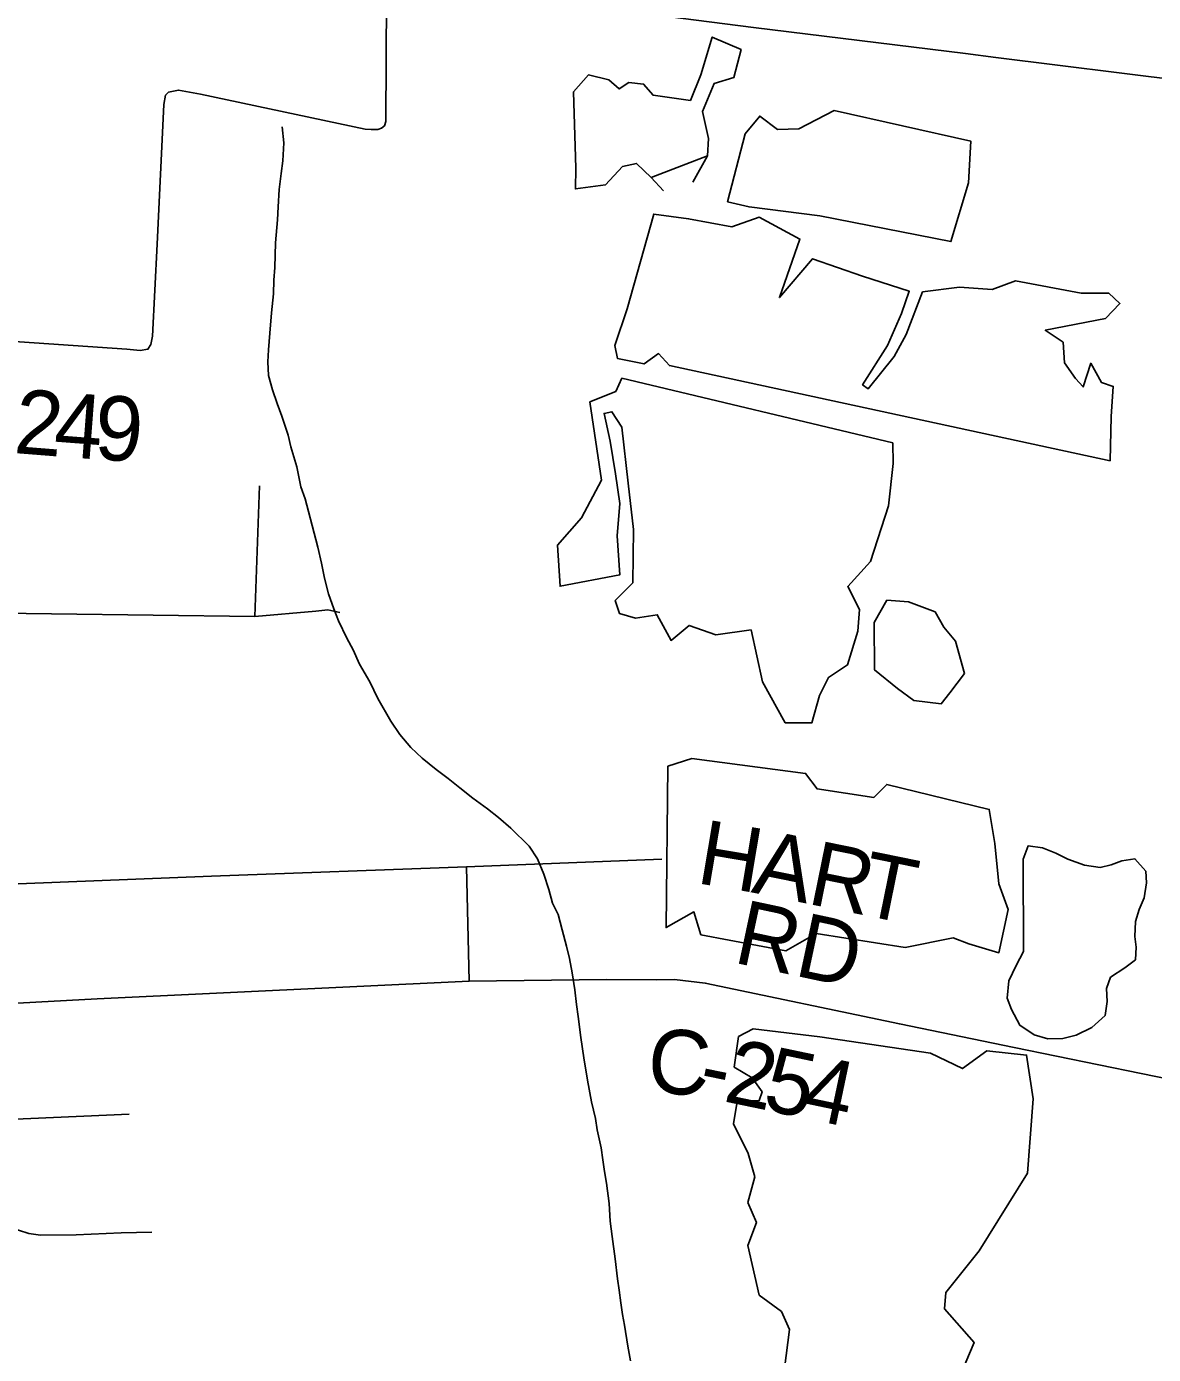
# Model space of a CAD drawing. Extents: x 114843 to 284848, y 317643 to 566895.
# Drawn here: x 196197 to 201446, y 371355 to 377544 of the extents above; entities that cross this region are included whole.
import ezdxf

# ---------------------------------------------------------------- set-up
doc = ezdxf.new("R2010")
doc.units = 0
for name, color, linetype in [('GM_X_County_Road', 7, 'Continuous'), ('GM_X_County_Road_Text', 7, 'Continuous'), ('GM_X_Minor_Lake', 7, 'Continuous'), ('GM_X_Minor_River', 7, 'Continuous'), ('GM_X_Township_Road', 7, 'Continuous')]:
    doc.layers.add(name, color=color, linetype=linetype)

msp = doc.modelspace()

# ---------------------------------------------------------------- linework, layer by layer
at = {"layer": 'GM_X_County_Road'}
for p, q in [((200712.4, 377400.1), (202177.9, 377215.9)), ((200797.5, 372786.3), (201620.6, 372617.5))]:
    msp.add_line(p, q, dxfattribs=at)
for points in [[(197932, 377751.5), (199582.9, 377539.4), (200571.1, 377417.8), (200712.4, 377400.1)], [(195435.9, 376124.6), (196663.3, 376040.6), (196725.5, 376034.3), (196761.7, 376040.2), (196775.8, 376062.3), (196784, 376100.6), (196805.3, 376529.2), (196835.3, 377181.1), (196843.5, 377223.4), (196857.6, 377237.4), (196903.8, 377247.4), (197006.2, 377228.9), (197773.3, 377065.7), (197801.4, 377063.6), (197833.6, 377063.5), (197849.6, 377069.5), (197863.7, 377081.5), (197869.8, 377101.6), (197873.5, 377679.2)], [(195380.4, 372951.1), (196525.7, 373012.3), (198259, 373094.7)], [(198259, 373094.7), (198898.2, 373102.3), (199132.4, 373101.3), (199214.5, 373102.9), (199358.5, 373086.3), (200262.5, 372896), (200797.5, 372786.3)]]:
    msp.add_lwpolyline(points, dxfattribs=at)
at = {"layer": 'GM_X_Minor_Lake'}
for p, q in [((201245.2, 375519.4), (201248.9, 375726)), ((200469.2, 374744.8), (200429, 374816.9)), ((199296.3, 374133.4), (199184.2, 374097)), ((199580.8, 372873), (199512.7, 372836.7))]:
    msp.add_line(p, q, dxfattribs=at)
for points in [[(199368, 376941.4), (199373.9, 377021.6), (199345.7, 377147.9), (199399.5, 377278.5), (199491.6, 377306.8), (199525.5, 377437.3), (199391.2, 377495.1), (199337.4, 377318.4), (199289.5, 377199.9), (199115.2, 377223.4), (199071, 377275.4), (199002.9, 377283.2), (198956.9, 377253), (198908.7, 377294.9), (198814.5, 377318.7), (198744.6, 377240.2), (198755.1, 376883.3), (198753.3, 376787), (198893.5, 376805.5), (198973.4, 376892), (199037.5, 376906.3), (199105.7, 376840.3)], [(199300.1, 376818.8), (199368, 376941.4), (199373.9, 377021.6), (199345.7, 377147.9), (199399.5, 377278.5), (199491.6, 377306.8), (199525.5, 377437.3), (199391.2, 377495.1), (199337.4, 377318.4), (199289.5, 377199.9), (199115.2, 377223.4), (199071, 377275.4), (199002.9, 377283.2), (198956.9, 377253), (198908.7, 377294.9), (198814.5, 377318.7), (198744.6, 377240.2), (198755.1, 376883.3), (198753.3, 376787), (198893.5, 376805.5), (198973.4, 376892), (199037.5, 376906.3), (199105.7, 376840.3), (199163.9, 376778.3)], [(199794.5, 377067.1), (199694.3, 377064.8), (199612.1, 377126.7), (199544.1, 377044.3), (199462.5, 376727.1), (199562.7, 376703.4), (199891.3, 376662.3), (200502.4, 376541.9), (200584.1, 376815), (200595.9, 377009.5), (199958.6, 377151.9)], [(199958.6, 377151.9), (199794.5, 377067.1)], [(199105.7, 376840.3), (199368, 376941.4)], [(201248.9, 375726), (201258.7, 375866.4), (201204.6, 375884.3), (201154.4, 375974.4), (201118.5, 375864), (201082.4, 375904), (201032.2, 375976), (201026, 376072.3), (200941.8, 376128.2), (201222.1, 376183.2), (201290.1, 376253.6), (201238, 376301.6), (201109.8, 376301.2), (200803.2, 376358.4), (200695.1, 376317.9), (200542.8, 376329.4), (200370.6, 376306.8), (200294.8, 376108), (200238.9, 376005.6), (200116.9, 375854.8), (200090.8, 375874.7), (200206.7, 376057.6), (200272.6, 376206.2), (200308.5, 376310.6), (200090, 376380.1), (199857.5, 376461.6), (199703.6, 376280.6), (199799.3, 376553.7), (199608.8, 376655.4), (199482.7, 376610.8), (199280.3, 376648.3), (199118, 376669.8), (198994.5, 376228.2), (198936.7, 376057.5), (198948.8, 375997.4), (199073.1, 375971.7), (199141.1, 376020.1), (199191.2, 375964.1), (201245.2, 375519.4)], [(198969, 375905.2), (198941, 375843), (198820.9, 375794.5), (198875.6, 375429.6), (198781.7, 375254.8), (198669.7, 375126.1), (198682.1, 374935.6), (198960.4, 374988.7), (198948.1, 375171.1), (198959.9, 375321.6), (198939.6, 375459.9), (198915.4, 375612.2), (198887.1, 375740.5), (198923.2, 375748.6), (198969.3, 375676.6), (198999.8, 375416), (199024.2, 375199.5), (199020.6, 374950.8), (198938.6, 374868.3), (198958.7, 374808.2), (199032.9, 374786.4), (199135, 374802.7), (199199.3, 374682.6), (199283.3, 374753.1), (199407.6, 374709.3), (199571.8, 374731.9), (199624.3, 374489.4), (199730.7, 374299.3), (199854.9, 374299.6), (199890.8, 374426.1), (199932.7, 374510.5), (200020.8, 374568.9), (200068.6, 374725.5), (200076.4, 374827.8), (200022.2, 374933.9), (200128.2, 375050.6), (200211.9, 375309.5), (200233.6, 375508.2), (200231.5, 375604.4)], [(200231.5, 375604.4), (198969, 375905.2)], [(200429, 374816.9), (200304.8, 374862.6), (200204.6, 374870.3), (200144.6, 374765.8), (200147, 374545.2), (200253.3, 374459.4), (200329.5, 374403.4), (200457.8, 374387.8), (200497.7, 374438.1), (200565.7, 374528.5), (200523.4, 374678.8), (200469.2, 374744.8)], [(199184.2, 374097), (199175.4, 373345), (199305.5, 373417.6), (199337.7, 373311.4), (199734.4, 373236.4), (199874.5, 373317.1), (200289.3, 373252.3), (200513.6, 373297.1), (200585.7, 373269.3), (200726, 373227.6), (200769.8, 373428.3), (200725.5, 373548.4), (200707.2, 373736.9), (200680.9, 373895.2), (200203.9, 374012), (200143.9, 373951.6), (199879.5, 373990.9), (199825.3, 374062.9), (199296.3, 374133.4)], [(200840.6, 373233.9), (200806.2, 373168), (200771.7, 373096), (200765.2, 373015.9), (200784.9, 372963.6), (200824.4, 372889.2), (200890.2, 372844.7), (200954.1, 372826.2), (201024.1, 372827.8), (201086.2, 372843.4), (201158.5, 372879), (201220.9, 372934.8), (201231.3, 373000.9), (201227.7, 373061), (201246.1, 373113.1), (201312.4, 373156.7), (201362.6, 373194.5), (201365, 373252.6), (201359.3, 373302.8), (201361.8, 373373), (201380.2, 373429), (201402.5, 373483), (201413, 373553.1), (201411.3, 373607.2), (201359.7, 373665.7), (201299.6, 373656.1), (201249.4, 373636.3), (201197.3, 373624.6), (201125.4, 373635.1), (201047.5, 373663.7), (200991.7, 373692.1), (200929.8, 373716.6), (200861.8, 373725), (200839.4, 373663)], [(200839.4, 373663), (200840.6, 373233.9)], [(200521, 371197.7), (200610.8, 371410.6), (200472.3, 371568.5), (200478.2, 371644.7), (200634.1, 371837.7), (200859.9, 372199.4), (200885.4, 372546.3), (200855, 372750.8), (200670.7, 372770.2), (200556.6, 372687.7), (200408.3, 372759.4), (199891.3, 372835.9), (199580.8, 372873)], [(199512.7, 372836.7), (199492.9, 372694.3), (199577.1, 372644.4), (199623.3, 372578.4), (199609.4, 372538.2), (199507.2, 372533.9), (199489.4, 372429.6), (199557.7, 372291.4), (199589.9, 372183.3), (199556.1, 372062.8), (199596.3, 371970.7), (199556.4, 371862.3), (199608.8, 371631.9), (199713.1, 371556.1), (199751.3, 371472), (199727.6, 371289.4)]]:
    msp.add_lwpolyline(points, dxfattribs=at)
at = {"layer": 'GM_X_Minor_River'}
msp.add_lwpolyline([(197387.8, 377075.8), (197395.4, 377001.5), (197390.8, 376917.3), (197382.4, 376859.2), (197373.9, 376785.1), (197369.4, 376702.9), (197365, 376642.8), (197356.3, 376536.5), (197353.5, 376420.3), (197349.2, 376362.1), (197346.8, 376298), (197338.2, 376209.8), (197329.6, 376115.6), (197323.1, 376037.4), (197320.7, 375981.3), (197324.3, 375917.1), (197341.9, 375850.8), (197363.5, 375786.5), (197385.1, 375728.2), (197414.5, 375639.8), (197428.2, 375585.6), (197455.6, 375491.2), (197475, 375398.8), (197494.6, 375342.5), (197510.3, 375284.3), (197527.8, 375218), (197553.2, 375117.6), (197570.7, 375043.3), (197584.3, 374973), (197603.8, 374900.7), (197627.4, 374830.4), (197649, 374774.1), (197688.5, 374693.6), (197718.2, 374639.3), (197747.8, 374573), (197795.3, 374490.4), (197832.8, 374412), (197894.1, 374307.3), (197935.8, 374244.9), (197987.4, 374184.4), (198039.1, 374134), (198104.8, 374081.4), (198160.5, 374039), (198214.3, 373996.5), (198276, 373948), (198343.7, 373897.4), (198395.5, 373857), (198453.2, 373808.5), (198538.7, 373723.8), (198576.3, 373665.4), (198605.9, 373593), (198629.4, 373522.7), (198647, 373458.4), (198672.7, 373406.1), (198692.2, 373333.8), (198711.8, 373257.5), (198725.4, 373201.3), (198739, 373133), (198750.5, 373054.8), (198758, 372986.6), (198765.7, 372930.4), (198779, 372832), (198792.4, 372737.7), (198809.8, 372633.4), (198829.1, 372533), (198846.6, 372454.7), (198854.3, 372402.5), (198873.8, 372318.2), (198881.4, 372262), (198889.1, 372207.8), (198898.7, 372153.6), (198910.1, 372059.3), (198915.6, 371977.1), (198925.1, 371904.9), (198938.5, 371800.5), (198949.9, 371708.2), (198957.6, 371654.1), (198965.2, 371595.9), (198972.8, 371541.7), (198982.5, 371491.5), (198997.9, 371393.2), (199009.5, 371325)], dxfattribs=at)
at = {"layer": 'GM_X_Township_Road'}
for p, q in [((197260.7, 374794), (197281.4, 375404)), ((198259, 373094.7), (198246.7, 373627.4))]:
    msp.add_line(p, q, dxfattribs=at)
for points in [[(195364.3, 374819.1), (197260.7, 374794), (197543.7, 374819.8), (197599.8, 374825.8), (197655.9, 374813.8)], [(195293.6, 373514.8), (197058, 373583.6), (198246.7, 373627.4), (199156.7, 373663)], [(195495.2, 372407.1), (195564.8, 372419.2), (195757.2, 372435), (196674.4, 372474.8)], [(195613.5, 371958.4), (195695.6, 371964.7), (195870.7, 371976.4), (195939.3, 371977.1), (195965.3, 371975.6), (196046.7, 371964.8), (196110.2, 371949.8), (196207.2, 371919.6), (196261.7, 371911.1), (196427.1, 371912.7), (196637.6, 371922.6), (196780.1, 371925)]]:
    msp.add_lwpolyline(points, dxfattribs=at)

# ---------------------------------------------------------------- texts
at = {"layer": 'GM_X_County_Road_Text'}
for s, height, rotation, p in [('2', 300, 355.47248, (196132.9, 375556.6)), ('4', 300, 355.67074, (196318.3, 375541.9)), ('9', 300, 356.55169, (196507.6, 375527.6)), ('H', 300, 350.45876, (199310.5, 373553.1)), ('A', 300, 348.49619, (199568.2, 373509.8)), ('R', 300, 348.49416, (199826.9, 373457.2)), ('T', 300, 348.49508, (200068.4, 373408)), ('RD', 300.02, 347.93965, (199482.8, 373183.1)), ('C', 300, 355.03092, (199080.1, 372581)), ('2', 300, 348.24918, (199437.1, 372536.3)), ('5', 300, 348.14814, (199617.9, 372498.7)), ('-', 300, 348.45434, (199316.6, 372560.9)), ('4', 300, 348.14196, (199798.7, 372460.8))]:
    msp.add_text(s, height=height, rotation=rotation, dxfattribs=at).set_placement(p)

doc.saveas('drawing.dxf')
